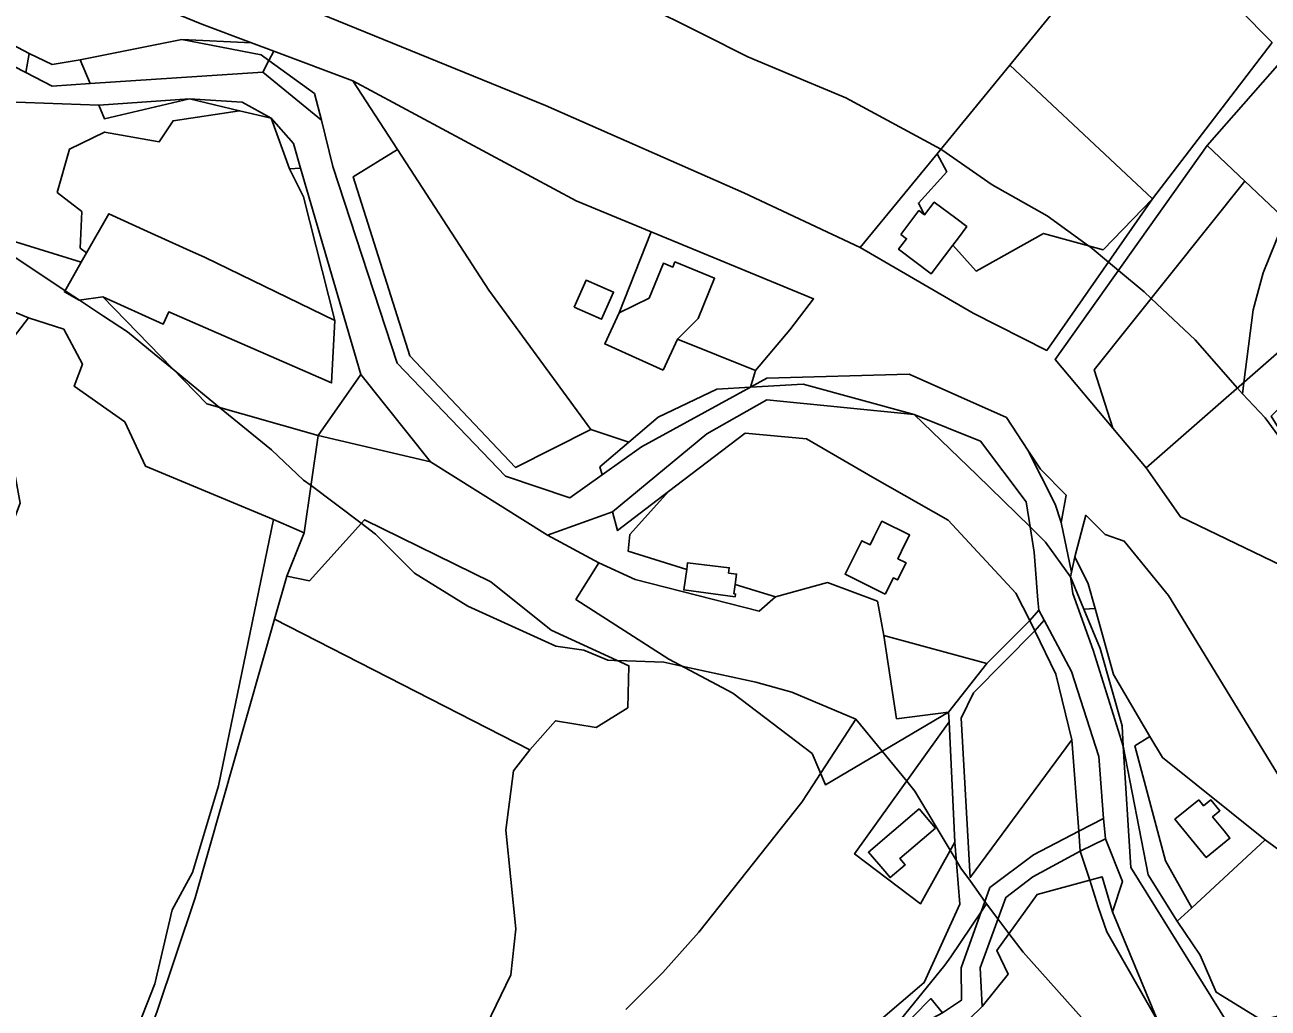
# Model space of a CAD drawing. Extents: x -477304 to -465429, y -1159113 to -1149210.
# Drawn here: x -470564 to -470300, y -1155107.6 to -1154898.8 of the extents above; entities that cross this region are included whole.
import ezdxf

# ---------------------------------------------------------------- set-up
doc = ezdxf.new("R2010")
doc.units = 0
for name, color, linetype in [('BPEJ_s', 7, 'Continuous'), ('orna_s', 7, 'Continuous'), ('PUPFL_s', 7, 'Continuous'), ('trav_porost_s', 7, 'Continuous'), ('voda_s', 7, 'Continuous'), ('zahrada_s', 7, 'Continuous')]:
    doc.layers.add(name, color=color, linetype=linetype)

msp = doc.modelspace()

# ---------------------------------------------------------------- linework, layer by layer
at = {"layer": 'BPEJ_s'}
for points in [[(-470564.85, -1154849.6), (-470557.06, -1154852.69), (-470549.41, -1154854.6), (-470531.99, -1154861.19), (-470526.89, -1154862.25), (-470515.84, -1154866.93), (-470499.26, -1154871.6), (-470489.91, -1154875), (-470486.51, -1154877.13), (-470485.79, -1154877.33), (-470460.17, -1154884.56), (-470447.42, -1154890.3), (-470433.4, -1154894.12), (-470420.01, -1154900.82), (-470410.45, -1154905.6), (-470401.66, -1154909.27), (-470389.62, -1154914.31), (-470369.47, -1154925.23)], [(-470280.2, -1154892.21), (-470283.81, -1154904.11), (-470286.36, -1154909), (-470287.64, -1154914.31), (-470289.24, -1154917.91), (-470291.03, -1154921.96), (-470296.51, -1154939.95), (-470296.98, -1154941.51), (-470301.02, -1154951.49), (-470303.15, -1154959.36), (-470305.12, -1154974.74), (-470305.43, -1154977.16)], [(-470305.43, -1154977.16), (-470306.5, -1154975.94), (-470315.47, -1154965.73), (-470324.82, -1154956.94), (-470326.31, -1154955.53), (-470331.76, -1154950.99), (-470333.9, -1154949.2), (-470337.78, -1154945.97), (-470338.1, -1154945.74), (-470346.92, -1154939.38), (-470358.6, -1154932.8), (-470369.23, -1154925.36), (-470369.47, -1154925.23), (-470389.62, -1154914.31), (-470401.66, -1154909.27), (-470410.45, -1154905.6), (-470420.01, -1154900.82), (-470433.4, -1154894.12)], [(-470369.47, -1154925.23), (-470369.23, -1154925.36), (-470358.6, -1154932.8), (-470346.92, -1154939.38), (-470338.1, -1154945.74), (-470337.78, -1154945.97), (-470333.9, -1154949.2), (-470331.76, -1154950.99), (-470326.31, -1154955.53), (-470324.82, -1154956.94), (-470315.47, -1154965.73), (-470306.5, -1154975.94), (-470305.43, -1154977.16), (-470300.59, -1154982.3), (-470290.96, -1154995.41)], [(-470339.05, -1155110.22), (-470352.01, -1155095.77), (-470355, -1155091.8), (-470357.35, -1155088.66), (-470359.75, -1155085.47), (-470360.11, -1155084.97), (-470363.19, -1155080.69), (-470365.19, -1155077.92), (-470366.21, -1155076.21), (-470367.48, -1155074.09), (-470374.96, -1155061.56), (-470376.72, -1155059.42), (-470381.93, -1155053.08), (-470387.53, -1155046.28), (-470401.1, -1155040.52), (-470408.75, -1155038.4), (-470424.43, -1155034.99), (-470428.3, -1155034.15), (-470438.12, -1155033.8), (-470438.78, -1155033.77), (-470440.19, -1155033.72), (-470445.29, -1155031.6), (-470451.24, -1155030.75), (-470469.94, -1155022.25), (-470481.2, -1155015.24), (-470489.49, -1155006.95), (-470492.54, -1155004.66), (-470503.2, -1154996.67), (-470504.79, -1154995.48), (-470511.59, -1154989.1), (-470522.61, -1154980.07), (-470532.28, -1154972.15), (-470536.51, -1154968.68), (-470542.18, -1154964.03), (-470547.25, -1154960.68), (-470552.38, -1154957.28), (-470555.41, -1154955.27), (-470576.18, -1154941.51)], [(-470576.18, -1154941.51), (-470555.41, -1154955.27), (-470552.38, -1154957.28), (-470547.25, -1154960.68), (-470542.18, -1154964.03), (-470536.51, -1154968.68), (-470532.28, -1154972.15), (-470522.61, -1154980.07), (-470511.59, -1154989.1), (-470504.79, -1154995.48), (-470503.2, -1154996.67), (-470492.54, -1155004.66), (-470489.49, -1155006.95), (-470481.2, -1155015.24), (-470469.94, -1155022.25), (-470451.24, -1155030.75), (-470445.29, -1155031.6), (-470440.19, -1155033.72), (-470438.78, -1155033.77), (-470438.12, -1155033.8), (-470428.3, -1155034.15), (-470424.43, -1155034.99), (-470408.75, -1155038.4), (-470401.1, -1155040.52), (-470387.53, -1155046.28)], [(-470290.96, -1154995.41), (-470300.59, -1154982.3), (-470305.43, -1154977.16), (-470305.12, -1154974.74), (-470303.15, -1154959.36), (-470301.02, -1154951.49), (-470296.98, -1154941.51)], [(-470387.53, -1155046.28), (-470390.9, -1155051.47), (-470395, -1155057.77), (-470396.59, -1155060.23), (-470398.97, -1155063.9), (-470420.86, -1155091.52), (-470428.51, -1155100.02), (-470436.37, -1155107.88)], [(-470436.37, -1155107.88), (-470428.51, -1155100.02), (-470420.86, -1155091.52), (-470398.97, -1155063.9), (-470396.59, -1155060.23), (-470395, -1155057.77), (-470390.9, -1155051.47), (-470387.53, -1155046.28)], [(-470387.53, -1155046.28), (-470381.93, -1155053.08), (-470376.72, -1155059.42), (-470374.96, -1155061.56), (-470367.48, -1155074.09), (-470366.21, -1155076.21), (-470365.19, -1155077.92), (-470363.19, -1155080.69), (-470360.11, -1155084.97), (-470359.75, -1155085.47), (-470360.9, -1155087.17), (-470367.35, -1155096.7), (-470368.59, -1155098.53), (-470384.52, -1155118.08)], [(-470384.52, -1155118.08), (-470368.59, -1155098.53), (-470367.35, -1155096.7), (-470360.9, -1155087.17), (-470359.75, -1155085.47), (-470357.35, -1155088.66), (-470355, -1155091.8), (-470352.01, -1155095.77), (-470339.05, -1155110.22)]]:
    msp.add_lwpolyline(points, dxfattribs=at)
at = {"layer": 'orna_s'}
for points in [[(-470299.09, -1154902.59), (-470324.55, -1154935.76), (-470354.84, -1154907.37), (-470342.61, -1154892.44), (-470327.4, -1154873.88)], [(-470334.99, -1154946.59), (-470347.7, -1154943.12), (-470361.96, -1154951.11), (-470366.94, -1154945.62), (-470365.73, -1154944.03), (-470363.95, -1154941.67), (-470366.31, -1154939.89), (-470370.88, -1154936.44), (-470372.93, -1154939.16), (-470374.23, -1154936.68), (-470368.23, -1154930.01), (-470370.25, -1154926.18), (-470354.84, -1154907.37), (-470324.55, -1154935.76)], [(-470428.44, -1154972.12), (-470425.4, -1154965.55), (-470408.82, -1154972.19), (-470409.85, -1154975.76), (-470417.05, -1154976.17), (-470429.51, -1154982.12), (-470435.75, -1154987.46), (-470443.78, -1154984.77), (-470465.45, -1154955.14), (-470484.83, -1154925.28), (-470494.3, -1154910.69), (-470446.91, -1154936.18), (-470430.96, -1154942.77), (-470437.79, -1154959.99), (-470440.84, -1154966.58)], [(-470554.49, -1154925.24), (-470547.05, -1154921.6), (-470535.43, -1154923.66), (-470532.51, -1154919.18), (-470518.37, -1154917.05), (-470511.68, -1154918.61), (-470507.77, -1154929.38), (-470504.81, -1154935.33), (-470498.15, -1154961.63), (-470525.67, -1154948.25), (-470529.63, -1154946.45), (-470537.9, -1154942.69), (-470546.17, -1154938.93), (-470550.88, -1154947.23), (-470552.25, -1154946.22), (-470551.84, -1154938.49), (-470557.08, -1154934.44)], [(-470447.36, -1154958.77), (-470441.5, -1154961.35), (-470438.96, -1154955.57), (-470444.81, -1154953.04)], [(-470382.9, -1155021.17), (-470393.54, -1155017.27), (-470404.59, -1155020.31), (-470413.14, -1155017.66), (-470412.85, -1155015.45), (-470414.55, -1155015.24), (-470414.4, -1155014.12), (-470423.23, -1155013.03), (-470423.43, -1155014.46), (-470435.85, -1155010.61), (-470435.48, -1155007.03), (-470427.27, -1154997.93), (-470411.05, -1154985.54), (-470398, -1154986.71), (-470383.47, -1154995.17), (-470367.88, -1155004.02), (-470353.52, -1155019.49), (-470350.56, -1155025.28), (-470359.73, -1155034.45), (-470381.59, -1155028.49)], [(-470381.29, -1155019.73), (-470379.55, -1155016.25), (-470378.66, -1155016.69), (-470376.84, -1155013.07), (-470378.59, -1155012.19), (-470377.79, -1155010.59), (-470376.09, -1155007.14), (-470381.99, -1155004.22), (-470383.69, -1155007.62), (-470384.5, -1155009.24), (-470386.25, -1155008.37), (-470389.81, -1155015.48)], [(-470332.78, -1155036.79), (-470336.69, -1155022.77), (-470338.16, -1155017.51), (-470341.04, -1155011.8), (-470338.65, -1155002.95), (-470334.6, -1155007.05), (-470330.53, -1155008.49), (-470321.16, -1155020), (-470297.95, -1155057.89), (-470282.45, -1155085.15), (-470300.62, -1155071.87), (-470322.37, -1155054.42), (-470325.06, -1155049.92)]]:
    msp.add_lwpolyline(points, close=True, dxfattribs=at)
at = {"layer": 'PUPFL_s'}
for points in [[(-470538.37, -1154992.52), (-470542.77, -1154983.12), (-470553.52, -1154975.58), (-470551.75, -1154970.89), (-470555.71, -1154963.47), (-470563.19, -1154961.01), (-470583.86, -1154952.52), (-470603.48, -1154943.33), (-470605.22, -1154944.49), (-470601.28, -1154929.33), (-470569.9, -1154943.68), (-470552.01, -1154949.22), (-470555.57, -1154955.55), (-470552.46, -1154957.29), (-470547.38, -1154956.58), (-470525.35, -1154979.29), (-470501.69, -1154986.05), (-470504.63, -1155006.67), (-470511.14, -1155003.89)], [(-470477.85, -1154991.64), (-470501.69, -1154986.05), (-470492.61, -1154973.07)], [(-470382.9, -1155021.17), (-470381.59, -1155028.49), (-470378.88, -1155046.17), (-470367.82, -1155044.77), (-470393.96, -1155060.17), (-470396.82, -1155053.57), (-470413.63, -1155040.77), (-470427.23, -1155033.49), (-470446.95, -1155020.83), (-470442.1, -1155013.03), (-470434.37, -1155016.57), (-470408.04, -1155023.35), (-470404.59, -1155020.31), (-470393.54, -1155017.27)], [(-470413.06, -1155223.37), (-470408.94, -1155239.92), (-470412.24, -1155245.14), (-470414.76, -1155256.53), (-470418.4, -1155261.35), (-470415.91, -1155267.38), (-470427.46, -1155276.52), (-470416.83, -1155247), (-470419.98, -1155224.41), (-470407.4, -1155185.64), (-470411.17, -1155176.01), (-470402.43, -1155147.88), (-470390.6, -1155124.97), (-470371.61, -1155105.58), (-470369.13, -1155108.63), (-470375.09, -1155111.79), (-470394.5, -1155138.35), (-470398.09, -1155162.7), (-470400.92, -1155168.43), (-470403.12, -1155185.92), (-470408.53, -1155198.7)]]:
    msp.add_lwpolyline(points, close=True, dxfattribs=at)
msp.add_lwpolyline([(-470469.07, -1155117.67), (-470460.77, -1155100.52), (-470459.68, -1155090.76), (-470461.86, -1155069.86), (-470460.18, -1155057.24), (-470456.76, -1155052.76), (-470451.27, -1155046.61), (-470442.65, -1155048.06), (-470435.9, -1155043.82), (-470435.71, -1155034.9), (-470452.23, -1155027.34), (-470465.04, -1155017.08), (-470491.87, -1155003.92), (-470503.52, -1155016.88), (-470508.34, -1155015.92), (-470504.63, -1155006.67), (-470501.69, -1154986.05), (-470477.85, -1154991.64), (-470452.98, -1155007.2), (-470442.1, -1155013.03), (-470446.95, -1155020.83), (-470427.23, -1155033.49), (-470413.63, -1155040.77), (-470396.82, -1155053.57), (-470393.96, -1155060.17), (-470367.82, -1155044.77), (-470367.7, -1155046.82), (-470387.79, -1155074.87), (-470373.82, -1155085.5), (-470366.53, -1155072.39), (-470365.44, -1155085.51), (-470372.99, -1155102.19), (-470382.77, -1155110.5)], dxfattribs=at)
at = {"layer": 'trav_porost_s'}
for points in [[(-470357.21, -1154880.98), (-470342.61, -1154892.44), (-470354.84, -1154907.37), (-470370.25, -1154926.18), (-470386.58, -1154946.1), (-470411.3, -1154934.5), (-470453.44, -1154915.92), (-470503.08, -1154895.69), (-470471.4, -1154862.06), (-470438.22, -1154823.55), (-470412.39, -1154776.26), (-470351.01, -1154812.04), (-470345.7, -1154815.28), (-470384.57, -1154858.44), (-470362.96, -1154876.96)], [(-470558.17, -1154907.23), (-470563.08, -1154904.88), (-470580.13, -1154895.94), (-470639.34, -1154877.07), (-470633.98, -1154854.19), (-470620.39, -1154859.79), (-470565.18, -1154882.73), (-470526.42, -1154898.67), (-470515.82, -1154902.63), (-470530.61, -1154901.96), (-470552.2, -1154906.24)], [(-470276.1, -1154882.57), (-470252.19, -1154869.26), (-470249.35, -1154876.41), (-470239.33, -1154897.86), (-470236.03, -1154904.93), (-470214.68, -1154950.47), (-470260.2, -1154974.35), (-470276.09, -1154959.29), (-470283.77, -1154952.02), (-470304.93, -1154931.98), (-470312.91, -1154924.41), (-470295.41, -1154904.56)], [(-470515.82, -1154902.63), (-470511.1, -1154904.4), (-470512.14, -1154906.39), (-470513.76, -1154905.22), (-470530.61, -1154901.96)], [(-470552.2, -1154906.24), (-470550.13, -1154911.3), (-470558.15, -1154911.84), (-470563.75, -1154908.96), (-470563.08, -1154904.88), (-470558.17, -1154907.23)], [(-470461.88, -1154994.64), (-470484.93, -1154970.64), (-470498.56, -1154928.87), (-470501.01, -1154919.08), (-470502.43, -1154913.4), (-470512.14, -1154906.39), (-470511.1, -1154904.4), (-470494.3, -1154910.69), (-470484.83, -1154925.28), (-470494.25, -1154931.06), (-470482.22, -1154969.08), (-470459.79, -1154992.79), (-470443.78, -1154984.77), (-470435.75, -1154987.46), (-470441.86, -1154992.7), (-470441.4, -1154994.37), (-470448.24, -1154999.25)], [(-470551.84, -1154938.49), (-470552.25, -1154946.22), (-470550.88, -1154947.23), (-470552.01, -1154949.22), (-470569.9, -1154943.68), (-470568.23, -1154921.81), (-470567.73, -1154915.16), (-470548.26, -1154915.88), (-470547.08, -1154918.76), (-470529.01, -1154914.56), (-470518.37, -1154917.05), (-470532.51, -1154919.18), (-470535.43, -1154923.66), (-470547.05, -1154921.6), (-470554.49, -1154925.24), (-470557.08, -1154934.44)], [(-470482.22, -1154969.08), (-470494.25, -1154931.06), (-470484.83, -1154925.28), (-470465.45, -1154955.14), (-470443.78, -1154984.77), (-470459.79, -1154992.79)], [(-470312.91, -1154924.41), (-470304.93, -1154931.98), (-470336.9, -1154972.1), (-470332.92, -1154984.48), (-470345.16, -1154969.9)], [(-470377.95, -1154943.32), (-470376.75, -1154944.23), (-470378.44, -1154946.46), (-470371.51, -1154951.69), (-470368.68, -1154947.93), (-470366.94, -1154945.62), (-470361.96, -1154951.11), (-470347.7, -1154943.12), (-470334.99, -1154946.59), (-470324.55, -1154935.76), (-470346.97, -1154967.97), (-470362.58, -1154960.07), (-470386.58, -1154946.1), (-470370.25, -1154926.18), (-470368.23, -1154930.01), (-470374.23, -1154936.68), (-470372.93, -1154939.16), (-470374.13, -1154938.25)], [(-470547.38, -1154956.58), (-470534.63, -1154962.39), (-470533.42, -1154959.77), (-470498.85, -1154974.86), (-470498.15, -1154961.63), (-470504.81, -1154935.33), (-470507.77, -1154929.38), (-470505.41, -1154929.25), (-470492.61, -1154973.07), (-470501.69, -1154986.05), (-470525.35, -1154979.29)], [(-470290.29, -1154961.74), (-470325.85, -1154992.9), (-470332.92, -1154984.48), (-470336.9, -1154972.1), (-470304.93, -1154931.98), (-470283.77, -1154952.02)], [(-470579.34, -1155038.23), (-470586.37, -1155050), (-470589.6, -1155061.09), (-470600.54, -1155063.62), (-470600, -1155057.81), (-470583.42, -1155040.8), (-470571.38, -1154998.41), (-470586.19, -1154992.83), (-470611.52, -1154981.86), (-470605.22, -1154944.49), (-470603.48, -1154943.33), (-470606.01, -1154966.61), (-470586.07, -1154974.93), (-470583.86, -1154952.52), (-470563.19, -1154961.01), (-470570.46, -1154970.48), (-470564.99, -1155000.4)], [(-470282.92, -1154999.9), (-470257.7, -1155030.07), (-470265.74, -1155040.91), (-470273.78, -1155027.93), (-470279.45, -1155023.02), (-470291.29, -1155016.47), (-470318.59, -1155003.31), (-470325.85, -1154992.9), (-470290.29, -1154961.74), (-470283.77, -1154952.02), (-470276.09, -1154959.29), (-470299.32, -1154981.95), (-470290.84, -1154995.6)], [(-470586.37, -1155050), (-470579.34, -1155038.23), (-470564.99, -1155000.4), (-470570.46, -1154970.48), (-470563.19, -1154961.01), (-470555.71, -1154963.47), (-470551.75, -1154970.89), (-470553.52, -1154975.58), (-470542.77, -1154983.12), (-470538.37, -1154992.52), (-470511.14, -1155003.89), (-470522.88, -1155060.42), (-470528.36, -1155078.84), (-470532.68, -1155086.75), (-470536.35, -1155102.45), (-470545, -1155124.37), (-470547.88, -1155128.95), (-470582.97, -1155111.85), (-470585.65, -1155107.19), (-470591.99, -1155078.43), (-470600.54, -1155063.62), (-470589.6, -1155061.09)], [(-470375.12, -1154981.58), (-470361.07, -1154987.2), (-470351.36, -1155000.12), (-470350.52, -1155005.43), (-470361.82, -1154994.39)], [(-470343.9, -1155004.48), (-470345.21, -1155000.6), (-470351, -1154989.11), (-470348.32, -1154993.16), (-470342.85, -1154998.7)], [(-470423.43, -1155014.46), (-470424.05, -1155018.82), (-470413.15, -1155020.27), (-470413.05, -1155019.68), (-470413.4, -1155019.63), (-470413.14, -1155017.66), (-470404.59, -1155020.31), (-470408.04, -1155023.35), (-470434.37, -1155016.57), (-470442.1, -1155013.03), (-470452.98, -1155007.2), (-470439.22, -1155002.25), (-470438.12, -1155006.22), (-470427.27, -1154997.93), (-470435.48, -1155007.03), (-470435.85, -1155010.61)], [(-470435.9, -1155043.82), (-470442.65, -1155048.06), (-470451.27, -1155046.61), (-470456.76, -1155052.76), (-470510.94, -1155025.05), (-470508.34, -1155015.92), (-470503.52, -1155016.88), (-470491.87, -1155003.92), (-470465.04, -1155017.08), (-470452.23, -1155027.34), (-470435.71, -1155034.9)], [(-470341.73, -1155015.07), (-470341.04, -1155011.8), (-470338.16, -1155017.51), (-470336.69, -1155022.77), (-470339.1, -1155022.91), (-470341.93, -1155016.03)], [(-470316.19, -1155086.31), (-470319.27, -1155089.17), (-470325.47, -1155079.33), (-470330.72, -1155052.01), (-470330.98, -1155047.68), (-470335.67, -1155031.27), (-470339.1, -1155022.91), (-470336.69, -1155022.77), (-470332.78, -1155036.79), (-470325.06, -1155049.92), (-470328.26, -1155051.89), (-470321.77, -1155076.31)], [(-470469.07, -1155117.67), (-470483.92, -1155140.14), (-470494, -1155151.26), (-470541.99, -1155124.18), (-470535.97, -1155108.49), (-470527.81, -1155084.23), (-470510.94, -1155025.05), (-470456.76, -1155052.76), (-470460.18, -1155057.24), (-470461.86, -1155069.86), (-470459.68, -1155090.76), (-470460.77, -1155100.52)], [(-470345.05, -1155036.69), (-470341.65, -1155050.64), (-470363.21, -1155079.86), (-470365.15, -1155046.06), (-470362.52, -1155040.7), (-470349.48, -1155027.51)], [(-470378.88, -1155046.17), (-470381.59, -1155028.49), (-470359.73, -1155034.45), (-470367.82, -1155044.77)], [(-470387.79, -1155074.87), (-470367.7, -1155046.82), (-470366.53, -1155072.39), (-470373.82, -1155085.5)], [(-470316.19, -1155086.31), (-470321.77, -1155076.31), (-470328.26, -1155051.89), (-470325.06, -1155049.92), (-470322.37, -1155054.42), (-470300.62, -1155071.87)], [(-470314.71, -1155063.39), (-470319.75, -1155067.52), (-470314.38, -1155074.09), (-470313.1, -1155075.65), (-470308.08, -1155071.55), (-470309.33, -1155069.97), (-470311.77, -1155066.99), (-470310.22, -1155065.72), (-470312.11, -1155063.39), (-470313.67, -1155064.66)], [(-470370.63, -1155069.38), (-470374.1, -1155065.33), (-470384.84, -1155074.53), (-470381.38, -1155078.57), (-470380.23, -1155079.91), (-470377.07, -1155077.2), (-470378.2, -1155075.87)], [(-470339.86, -1155074.31), (-470337.86, -1155080.46), (-470349.03, -1155083.5), (-470357.55, -1155095.35), (-470355.2, -1155100.41), (-470360.66, -1155107.25), (-470361.15, -1155099.07), (-470355.69, -1155084.11), (-470349.94, -1155079.71)], [(-470353.55, -1155127.14), (-470362.55, -1155128.64), (-470365.76, -1155126.11), (-470366, -1155112.47), (-470360.66, -1155107.25), (-470355.2, -1155100.41), (-470357.55, -1155095.35), (-470349.03, -1155083.5), (-470337.86, -1155080.46), (-470336.03, -1155086.12), (-470334.25, -1155091.39), (-470323.39, -1155110.39), (-470326.24, -1155112.14), (-470327.22, -1155118.22), (-470333, -1155124.27), (-470344.22, -1155123.48)]]:
    msp.add_lwpolyline(points, close=True, dxfattribs=at)
msp.add_lwpolyline([(-470564.75, -1155163.03), (-470552.6, -1155139.55), (-470552.56, -1155130.19), (-470547.88, -1155128.95), (-470545, -1155124.37), (-470536.35, -1155102.45), (-470532.68, -1155086.75), (-470528.36, -1155078.84), (-470522.88, -1155060.42), (-470511.14, -1155003.89), (-470504.63, -1155006.67), (-470508.34, -1155015.92), (-470510.94, -1155025.05), (-470527.81, -1155084.23), (-470535.97, -1155108.49), (-470541.99, -1155124.18), (-470544.1, -1155129.66), (-470561.58, -1155165.26), (-470570.2, -1155189.9)], dxfattribs=at)
at = {"layer": 'voda_s'}
for points in [[(-470576.61, -1154902.34), (-470563.75, -1154908.96), (-470558.15, -1154911.84), (-470550.13, -1154911.3), (-470513.43, -1154908.84), (-470501.01, -1154919.08), (-470498.56, -1154928.87), (-470484.93, -1154970.64), (-470461.88, -1154994.64), (-470448.24, -1154999.25), (-470441.4, -1154994.37), (-470433.04, -1154988.4), (-470409.85, -1154975.76), (-470398.72, -1154975.12), (-470375.12, -1154981.58), (-470406.42, -1154978.45), (-470419.15, -1154985.64), (-470439.22, -1155002.25), (-470452.98, -1155007.2), (-470477.85, -1154991.64), (-470492.61, -1154973.07), (-470505.41, -1154929.25), (-470506.95, -1154923.99), (-470511.68, -1154918.61), (-470517.79, -1154915.23), (-470529.01, -1154914.56), (-470548.26, -1154915.88), (-470567.73, -1154915.16)], [(-470359.06, -1155082.02), (-470349.78, -1155075.07), (-470340.18, -1155070.07), (-470339.86, -1155074.31), (-470349.94, -1155079.71), (-470355.69, -1155084.11), (-470361.15, -1155099.07), (-470360.66, -1155107.25), (-470366, -1155112.47)], [(-470413.06, -1155223.37), (-470408.53, -1155198.7), (-470403.12, -1155185.92), (-470400.92, -1155168.43), (-470398.09, -1155162.7), (-470394.5, -1155138.35), (-470375.09, -1155111.79), (-470369.13, -1155108.63), (-470365.1, -1155105.94), (-470365.14, -1155099.07), (-470359.06, -1155082.02)]]:
    msp.add_lwpolyline(points, dxfattribs=at)
for points in [[(-470513.76, -1154905.22), (-470512.14, -1154906.39), (-470513.43, -1154908.84), (-470550.13, -1154911.3), (-470552.2, -1154906.24), (-470530.61, -1154901.96)], [(-470512.14, -1154906.39), (-470502.43, -1154913.4), (-470501.01, -1154919.08), (-470513.43, -1154908.84)], [(-470548.26, -1154915.88), (-470529.01, -1154914.56), (-470547.08, -1154918.76)], [(-470517.79, -1154915.23), (-470511.68, -1154918.61), (-470518.37, -1154917.05), (-470529.01, -1154914.56)], [(-470506.95, -1154923.99), (-470505.41, -1154929.25), (-470507.77, -1154929.38), (-470511.68, -1154918.61)], [(-470355.54, -1154982.23), (-470351, -1154989.11), (-470345.21, -1155000.6), (-470343.9, -1155004.48), (-470341.73, -1155015.07), (-470341.93, -1155016.03), (-470347.23, -1155008.64), (-470350.52, -1155005.43), (-470351.36, -1155000.12), (-470361.07, -1154987.2), (-470375.12, -1154981.58), (-470398.72, -1154975.12), (-470409.85, -1154975.76), (-470406.45, -1154973.88), (-470376.16, -1154973.01)], [(-470441.4, -1154994.37), (-470441.86, -1154992.7), (-470435.75, -1154987.46), (-470429.51, -1154982.12), (-470417.05, -1154976.17), (-470409.85, -1154975.76), (-470433.04, -1154988.4)], [(-470350.52, -1155005.43), (-470349.67, -1155010.81), (-470349.45, -1155013.57), (-470348.86, -1155020.98), (-470348.69, -1155023.11), (-470350.56, -1155025.28), (-470353.52, -1155019.49), (-470367.88, -1155004.02), (-470383.47, -1154995.17), (-470398, -1154986.71), (-470411.05, -1154985.54), (-470427.27, -1154997.93), (-470438.12, -1155006.22), (-470439.22, -1155002.25), (-470419.15, -1154985.64), (-470406.42, -1154978.45), (-470375.12, -1154981.58), (-470361.82, -1154994.39)], [(-470316.09, -1155117.28), (-470323.39, -1155110.39), (-470333.01, -1155087.15), (-470330.92, -1155080.72), (-470334.51, -1155071.66), (-470334.95, -1155067.34), (-470335.95, -1155054.19), (-470341.74, -1155036.11), (-470347.54, -1155025.26), (-470348.69, -1155023.11), (-470348.86, -1155020.98), (-470349.45, -1155013.57), (-470349.67, -1155010.81), (-470350.52, -1155005.43), (-470347.23, -1155008.64), (-470341.93, -1155016.03), (-470341.45, -1155019.55), (-470337.14, -1155031.61), (-470330.72, -1155052.01), (-470329.15, -1155077.79), (-470308.54, -1155110.91), (-470301.44, -1155118.13)], [(-470341.93, -1155016.03), (-470339.1, -1155022.91), (-470335.67, -1155031.27), (-470330.98, -1155047.68), (-470330.72, -1155052.01), (-470337.14, -1155031.61), (-470341.45, -1155019.55)], [(-470350.56, -1155025.28), (-470348.69, -1155023.11), (-470347.54, -1155025.26), (-470349.48, -1155027.51)], [(-470334.95, -1155067.34), (-470340.18, -1155070.07), (-470341.65, -1155050.64), (-470345.05, -1155036.69), (-470349.48, -1155027.51), (-470347.54, -1155025.26), (-470341.74, -1155036.11), (-470335.95, -1155054.19)], [(-470301.44, -1155110.09), (-470281.52, -1155105.69), (-470272.83, -1155102.06), (-470268.67, -1155108.87), (-470292.37, -1155118.3), (-470301.44, -1155118.13), (-470308.54, -1155110.91), (-470329.15, -1155077.79), (-470330.72, -1155052.01), (-470325.47, -1155079.33), (-470319.27, -1155089.17), (-470314.42, -1155096.4), (-470310.97, -1155104.25)], [(-470334.95, -1155067.34), (-470334.51, -1155071.66), (-470339.86, -1155074.31), (-470340.18, -1155070.07)], [(-470334.51, -1155071.66), (-470330.92, -1155080.72), (-470333.01, -1155087.15), (-470335.19, -1155079.75), (-470337.86, -1155080.46), (-470339.86, -1155074.31)], [(-470335.19, -1155079.75), (-470333.01, -1155087.15), (-470323.39, -1155110.39), (-470334.25, -1155091.39), (-470336.03, -1155086.12), (-470337.86, -1155080.46)]]:
    msp.add_lwpolyline(points, close=True, dxfattribs=at)
at = {"layer": 'zahrada_s'}
msp.add_lwpolyline([(-470401.55, -1154963.55), (-470408.82, -1154972.19), (-470425.4, -1154965.55), (-470421.03, -1154961.16), (-470417.51, -1154952.62), (-470425.92, -1154949.15), (-470426.38, -1154950.27), (-470428.36, -1154949.46), (-470431.42, -1154956.88), (-470437.79, -1154959.99), (-470430.96, -1154942.77), (-470396.48, -1154957.03)], close=True, dxfattribs=at)

doc.saveas('drawing.dxf')
